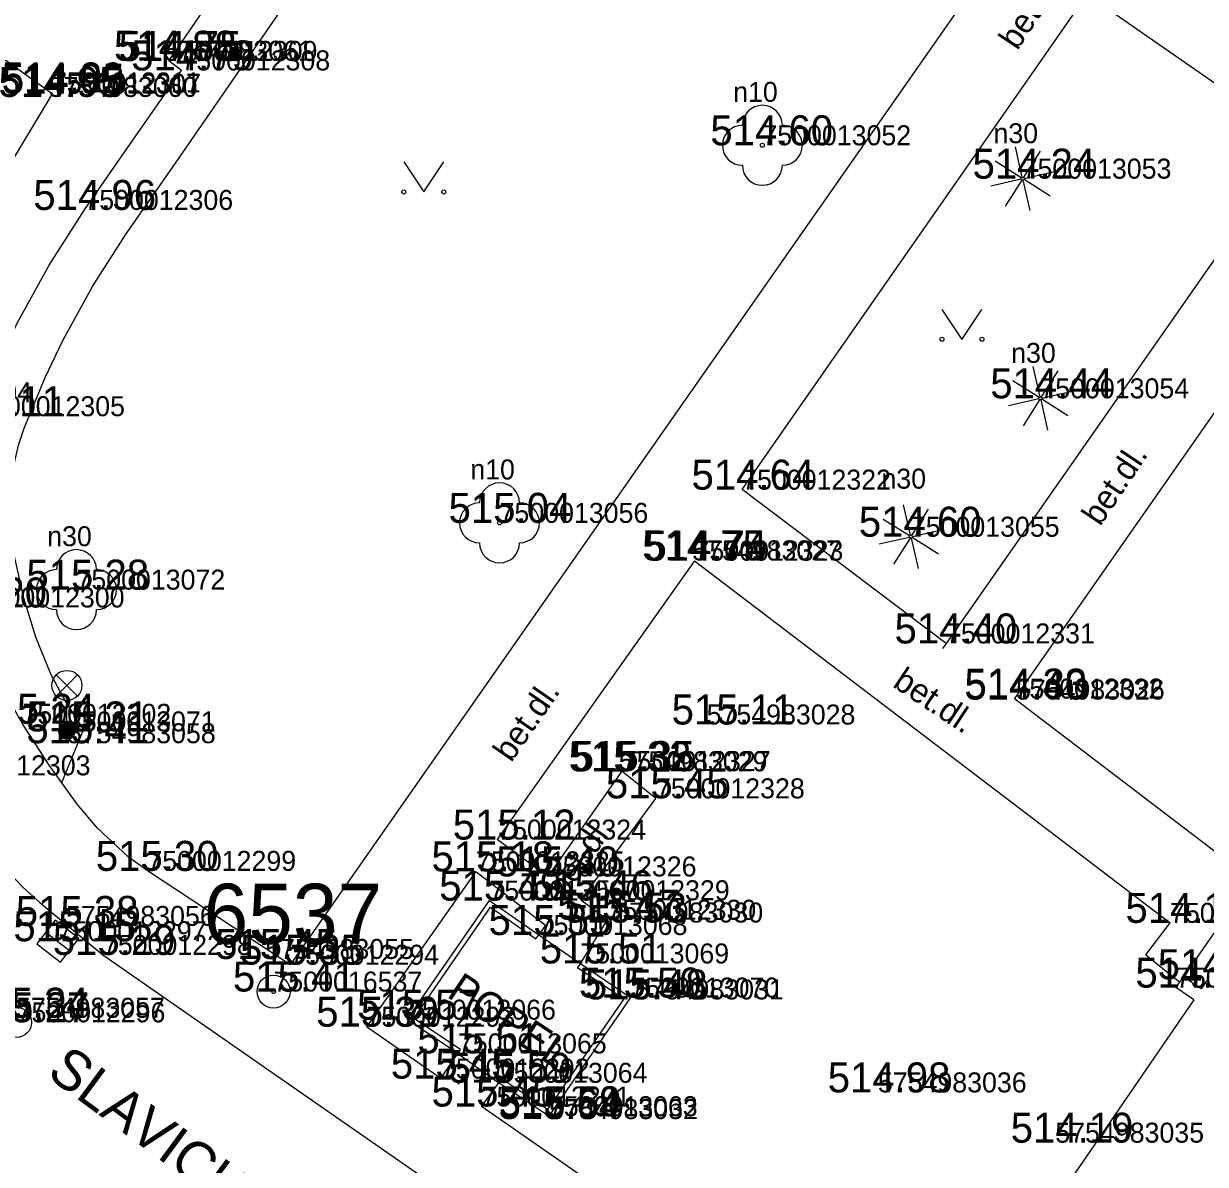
# Model space of a CAD drawing. Extents: x -669251 to -668549, y -1128351 to -1127698.
# Drawn here: x -668989.9 to -668960.36, y -1127949.91 to -1127921.39 of the extents above; entities that cross this region are included whole.
import ezdxf

# ---------------------------------------------------------------- set-up
doc = ezdxf.new("R2010")
doc.units = 0
for name, color, linetype in [('Vrstva 1', 7, 'Continuous'), ('Vrstva 10', 7, 'Continuous'), ('Vrstva 11', 7, 'Continuous'), ('Vrstva 2', 7, 'Continuous'), ('Vrstva 21', 7, 'Continuous'), ('Vrstva 22', 7, 'Continuous'), ('Vrstva 27', 7, 'Continuous'), ('Vrstva 3', 7, 'Continuous'), ('Vrstva 33', 7, 'Continuous'), ('Vrstva 36', 7, 'Continuous'), ('Vrstva 40', 7, 'Continuous'), ('Vrstva 42', 7, 'Continuous'), ('Vrstva 45', 7, 'Continuous'), ('Vrstva 47', 7, 'Continuous'), ('Vrstva 5', 7, 'Continuous'), ('Vrstva 63', 7, 'Continuous'), ('Vrstva 7', 7, 'Continuous')]:
    doc.layers.add(name, color=color, linetype=linetype)

msp = doc.modelspace()

# ---------------------------------------------------------------- linework, layer by layer
at = {"layer": 'Vrstva 1'}
for p, q in [((-668986.389, -1127922.318), (-668986.389, -1127922.318)), ((-668986.272, -1127922.324), (-668986.272, -1127922.324)), ((-668985.955, -1127922.56), (-668985.955, -1127922.56)), ((-668989.272, -1127923.223), (-668989.272, -1127923.223)), ((-668989.195, -1127923.112), (-668989.195, -1127923.112)), ((-668989.186, -1127923.144), (-668989.186, -1127923.144)), ((-668971.433, -1127924.432), (-668971.433, -1127924.432)), ((-668964.928, -1127925.266), (-668964.928, -1127925.266)), ((-668988.38, -1127926.048), (-668988.38, -1127926.048)), ((-668964.485, -1127930.757), (-668964.485, -1127930.757)), ((-668971.938, -1127933.04), (-668971.938, -1127933.04)), ((-668978.003, -1127933.87), (-668978.003, -1127933.87)), ((-668967.722, -1127934.216), (-668967.722, -1127934.216)), ((-668973.187, -1127934.808), (-668973.187, -1127934.808)), ((-668973.128, -1127934.815), (-668973.128, -1127934.815)), ((-668988.578, -1127935.539), (-668988.578, -1127935.539)), ((-668966.842, -1127936.884), (-668966.842, -1127936.884)), ((-668965.131, -1127938.263), (-668965.131, -1127938.263)), ((-668965.095, -1127938.287), (-668965.095, -1127938.287)), ((-668972.827, -1127938.91), (-668972.827, -1127938.91)), ((-668988.817, -1127939.083), (-668988.817, -1127939.083)), ((-668988.816, -1127939.378), (-668988.816, -1127939.378)), ((-668975.025, -1127940.08), (-668975.025, -1127940.08)), ((-668974.946, -1127940.076), (-668974.946, -1127940.076)), ((-668974.093, -1127940.756), (-668974.093, -1127940.756)), ((-668978.061, -1127941.786), (-668978.061, -1127941.786)), ((-668986.806, -1127942.569), (-668986.806, -1127942.569)), ((-668978.595, -1127942.582), (-668978.595, -1127942.582)), ((-668976.799, -1127942.708), (-668976.799, -1127942.708)), ((-668978.256, -1127943.312), (-668978.256, -1127943.312)), ((-668975.969, -1127943.304), (-668975.969, -1127943.304)), ((-668988.841, -1127943.945), (-668988.841, -1127943.945)), ((-668975.306, -1127943.791), (-668975.306, -1127943.791)), ((-668975.133, -1127943.861), (-668975.133, -1127943.861)), ((-668961.243, -1127943.869), (-668961.243, -1127943.869)), ((-668977.025, -1127944.171), (-668977.025, -1127944.171)), ((-668989.045, -1127944.328), (-668989.045, -1127944.328)), ((-668987.916, -1127944.67), (-668987.916, -1127944.67)), ((-668983.862, -1127944.771), (-668983.862, -1127944.771)), ((-668975.983, -1127944.883), (-668975.983, -1127944.883)), ((-668983.234, -1127944.915), (-668983.234, -1127944.915)), ((-668961.095, -1127945.487), (-668961.095, -1127945.487)), ((-668983.652, -1127945.585), (-668983.652, -1127945.585)), ((-668974.731, -1127945.736), (-668974.731, -1127945.736)), ((-668974.617, -1127945.782), (-668974.617, -1127945.782)), ((-668980.313, -1127946.288), (-668980.313, -1127946.288)), ((-668981.33, -1127946.465), (-668981.33, -1127946.465)), ((-668979.043, -1127947.132), (-668979.043, -1127947.132)), ((-668979.469, -1127947.761), (-668979.469, -1127947.761)), ((-668978.024, -1127947.866), (-668978.024, -1127947.866)), ((-668968.546, -1127948.107), (-668968.546, -1127948.107)), ((-668978.45, -1127948.459), (-668978.45, -1127948.459)), ((-668976.769, -1127948.703), (-668976.769, -1127948.703)), ((-668976.764, -1127948.773), (-668976.764, -1127948.773)), ((-668964.112, -1127949.363), (-668964.112, -1127949.363))]:
    msp.add_line(p, q, dxfattribs=at)
at = {"layer": 'Vrstva 10'}
for p, q in [((-668989.186, -1127923.144), (-669002.232, -1127913.78)), ((-668986.272, -1127922.324), (-668980.823, -1127914.376)), ((-668971.938, -1127933.04), (-668963.314, -1127920.66)), ((-668963.314, -1127920.66), (-668958.065, -1127924.311)), ((-668985.955, -1127922.56), (-668986.272, -1127922.324)), ((-668958.065, -1127924.311), (-668966.842, -1127936.884)), ((-668956.243, -1127925.532), (-668965.131, -1127938.263)), ((-668966.842, -1127936.884), (-668971.938, -1127933.04)), ((-668973.128, -1127934.815), (-668961.243, -1127943.869)), ((-668966.842, -1127936.884), (-668966.929, -1127937.008)), ((-668965.131, -1127938.263), (-668959.214, -1127942.776)), ((-668974.946, -1127940.076), (-668976.799, -1127942.708)), ((-668974.093, -1127940.756), (-668974.946, -1127940.076)), ((-668975.969, -1127943.304), (-668974.093, -1127940.756)), ((-668976.799, -1127942.708), (-668978.061, -1127941.786)), ((-668978.595, -1127942.582), (-668976.853, -1127943.925)), ((-668975.306, -1127943.791), (-668975.969, -1127943.304)), ((-668976.853, -1127943.925), (-668977.025, -1127944.171)), ((-668975.983, -1127944.883), (-668975.306, -1127943.791)), ((-668961.849, -1127944.664), (-668961.243, -1127943.869)), ((-668987.916, -1127944.67), (-668969.098, -1127957.738)), ((-668961.849, -1127944.664), (-668961.002, -1127945.351)), ((-668979.469, -1127947.761), (-668981.33, -1127946.465)), ((-668979.469, -1127947.761), (-668979.043, -1127947.132)), ((-668978.45, -1127948.459), (-668978.024, -1127947.866)), ((-668967.919, -1127955.77), (-668978.45, -1127948.459))]:
    msp.add_line(p, q, dxfattribs=at)
for points in [[(-668964.983, -1127918.797), (-668983.234, -1127944.915)], [(-668983.234, -1127944.915), (-668985.02, -1127943.742), (-668986.806, -1127942.569), (-668987.289, -1127942.216), (-668988.048, -1127941.504), (-668988.56, -1127940.905), (-668989.263, -1127939.928), (-668989.928, -1127938.893), (-668990.321, -1127938.191), (-668990.772, -1127937.107), (-668991.095, -1127935.985), (-668991.331, -1127934.796), (-668991.431, -1127933.882), (-668991.447, -1127933.195), (-668991.352, -1127932.18), (-668991.242, -1127931.685), (-668991.084, -1127931.204), (-668990.521, -1127929.853), (-668990.05, -1127928.864), (-668989.264, -1127927.426), (-668988.38, -1127926.048), (-668987.168, -1127924.304), (-668985.955, -1127922.56)], [(-668989.186, -1127923.144), (-668990.618, -1127925.523), (-668992.051, -1127927.902), (-668992.447, -1127928.61), (-668992.965, -1127929.712), (-668993.409, -1127930.855), (-668993.579, -1127931.418), (-668993.756, -1127932.433), (-668993.799, -1127933.208), (-668993.748, -1127934.374), (-668993.589, -1127935.518), (-668993.332, -1127936.717), (-668993.081, -1127937.604), (-668992.591, -1127938.908), (-668992.289, -1127939.549), (-668991.945, -1127940.181), (-668991.41, -1127941.067), (-668990.989, -1127941.7), (-668990.297, -1127942.581), (-668989.913, -1127942.985), (-668989.496, -1127943.36), (-668988.706, -1127944.015), (-668987.916, -1127944.67)], [(-668973.128, -1127934.815), (-668978.061, -1127941.786)], [(-668978.595, -1127942.582), (-668981.33, -1127946.465)]]:
    msp.add_lwpolyline(points, dxfattribs=at)
at = {"layer": 'Vrstva 11'}
for p, q in [((-668977.025, -1127944.171), (-668975.983, -1127944.883)), ((-668979.043, -1127947.132), (-668978.024, -1127947.866))]:
    msp.add_line(p, q, dxfattribs=at)
at = {"layer": 'Vrstva 21'}
for p, q in [((-668984.984, -1127923.265), (-668982.505, -1127919.664)), ((-668988.405, -1127939.023), (-668988.955, -1127940.372))]:
    msp.add_line(p, q, dxfattribs=at)
msp.add_lwpolyline([(-668988.405, -1127939.023), (-668988.648, -1127938.646), (-668988.887, -1127938.265), (-668989.212, -1127937.671), (-668989.593, -1127936.727), (-668989.894, -1127935.755), (-668990.129, -1127934.704), (-668990.218, -1127933.891), (-668990.226, -1127933.278), (-668990.129, -1127932.371), (-668990.027, -1127931.93), (-668989.885, -1127931.501), (-668989.357, -1127930.236), (-668988.916, -1127929.31), (-668988.18, -1127927.962), (-668987.352, -1127926.672), (-668986.161, -1127924.958), (-668984.984, -1127923.265)], dxfattribs=at)
at = {"layer": 'Vrstva 22'}
for p, q in [((-668964.936, -1127925.226), (-668965.108, -1127924.472)), ((-668964.494, -1127924.576), (-668964.908, -1127925.232)), ((-668964.962, -1127925.246), (-668965.618, -1127924.832)), ((-668964.888, -1127925.258), (-668964.134, -1127925.086)), ((-668965.722, -1127925.446), (-668964.968, -1127925.274)), ((-668964.948, -1127925.3), (-668965.362, -1127925.956)), ((-668964.92, -1127925.306), (-668964.748, -1127926.06)), ((-668964.238, -1127925.7), (-668964.894, -1127925.286)), ((-668964.493, -1127930.717), (-668964.665, -1127929.963)), ((-668964.051, -1127930.067), (-668964.465, -1127930.723)), ((-668964.519, -1127930.737), (-668965.175, -1127930.323)), ((-668964.445, -1127930.749), (-668963.691, -1127930.577)), ((-668965.279, -1127930.937), (-668964.525, -1127930.765)), ((-668964.505, -1127930.791), (-668964.919, -1127931.447)), ((-668964.477, -1127930.797), (-668964.305, -1127931.551)), ((-668963.795, -1127931.191), (-668964.451, -1127930.777)), ((-668967.73, -1127934.176), (-668967.902, -1127933.422)), ((-668967.288, -1127933.526), (-668967.702, -1127934.182)), ((-668967.756, -1127934.196), (-668968.412, -1127933.782)), ((-668968.516, -1127934.396), (-668967.762, -1127934.224)), ((-668967.742, -1127934.25), (-668968.156, -1127934.906)), ((-668967.714, -1127934.256), (-668967.542, -1127935.01)), ((-668967.032, -1127934.65), (-668967.688, -1127934.236)), ((-668967.682, -1127934.208), (-668966.928, -1127934.036))]:
    msp.add_line(p, q, dxfattribs=at)
for centre, radius in [((-668971.433, -1127924.432), 0.05), ((-668964.928, -1127925.266), 0.04), ((-668964.485, -1127930.757), 0.04), ((-668978.003, -1127933.87), 0.05), ((-668967.722, -1127934.216), 0.04), ((-668988.578, -1127935.539), 0.05)]:
    msp.add_circle(centre, radius, dxfattribs=at)
for centre, start, end in [((-668971.433, -1127923.932), 0, 180), ((-668971.933, -1127924.432), 90, 270), ((-668970.933, -1127924.432), 270, 90), ((-668971.433, -1127924.932), 180, 0), ((-668978.003, -1127933.37), 0, 180), ((-668978.503, -1127933.87), 90, 270), ((-668977.503, -1127933.87), 270, 90), ((-668988.578, -1127935.039), 0, 180), ((-668978.003, -1127934.37), 180, 0), ((-668989.078, -1127935.539), 90, 270), ((-668988.078, -1127935.539), 270, 90), ((-668988.578, -1127936.039), 180, 0)]:
    msp.add_arc(centre, 0.5, start, end, dxfattribs=at)
at = {"layer": 'Vrstva 27'}
msp.add_line((-668989.341, -1127944.097), (-668988.749, -1127944.559), dxfattribs=at)
msp.add_lwpolyline([(-668989.571, -1127944.392), (-668988.98, -1127944.854), (-668988.518, -1127944.263), (-668989.109, -1127943.801)], close=True, dxfattribs=at)
msp.add_circle((-668990.074, -1127946.355), 0.375, dxfattribs=at)
at = {"layer": 'Vrstva 33'}
for p, q in [((-668989.082, -1127937.668), (-668988.552, -1127938.198)), ((-668989.082, -1127938.198), (-668988.552, -1127937.668)), ((-668988.817, -1127939.083), (-668988.817, -1127938.308))]:
    msp.add_line(p, q, dxfattribs=at)
for centre, radius in [((-668988.817, -1127937.933), 0.375), ((-668988.817, -1127939.083), 0.2), ((-668988.817, -1127939.083), 0.18), ((-668988.817, -1127939.083), 0.16), ((-668988.817, -1127939.083), 0.14), ((-668988.817, -1127939.083), 0.12), ((-668988.817, -1127939.083), 0.1), ((-668988.817, -1127939.083), 0.08), ((-668988.817, -1127939.083), 0.06), ((-668988.817, -1127939.083), 0.04), ((-668988.817, -1127939.083), 0.02)]:
    msp.add_circle(centre, radius, dxfattribs=at)
at = {"layer": 'Vrstva 36'}
for p, q in [((-668980.397, -1127924.847), (-668979.897, -1127925.597)), ((-668979.897, -1127925.597), (-668979.397, -1127924.847)), ((-668966.946, -1127928.533), (-668966.446, -1127929.283)), ((-668966.446, -1127929.283), (-668965.946, -1127928.533))]:
    msp.add_line(p, q, dxfattribs=at)
for centre in [(-668980.397, -1127925.597), (-668979.397, -1127925.597), (-668966.945, -1127929.282), (-668965.945, -1127929.282)]:
    msp.add_circle(centre, 0.05, dxfattribs=at)
at = {"layer": 'Vrstva 5'}
for p, q in [((-668959.214, -1127942.776), (-668960.909, -1127945.215)), ((-668961.095, -1127945.487), (-668961.002, -1127945.351)), ((-668960.652, -1127945.791), (-668961.095, -1127945.487)), ((-668961.002, -1127945.351), (-668960.909, -1127945.215)), ((-668960.465, -1127945.518), (-668960.909, -1127945.215)), ((-668960.3, -1127945.277), (-668960.465, -1127945.518)), ((-668960.652, -1127945.791), (-668964.84, -1127951.907))]:
    msp.add_line(p, q, dxfattribs=at)
at = {"layer": 'Vrstva 63'}
for radius in [0.412, 0.412, 0.05, 0.05]:
    msp.add_circle((-668983.652, -1127945.585), radius, dxfattribs=at)
at = {"layer": 'Vrstva 7'}
for p, q in [((-668980.313, -1127946.288), (-668978.256, -1127943.312)), ((-668978.256, -1127943.312), (-668977.025, -1127944.171)), ((-668980.145, -1127946.256), (-668978.226, -1127943.479)), ((-668978.226, -1127943.479), (-668977.094, -1127944.269)), ((-668977.094, -1127944.269), (-668977.025, -1127944.171)), ((-668975.983, -1127944.883), (-668976.051, -1127944.982)), ((-668975.983, -1127944.883), (-668974.731, -1127945.736)), ((-668976.051, -1127944.982), (-668974.898, -1127945.767)), ((-668974.898, -1127945.767), (-668976.801, -1127948.537)), ((-668974.731, -1127945.736), (-668976.769, -1127948.703)), ((-668979.043, -1127947.132), (-668980.313, -1127946.288)), ((-668978.977, -1127947.032), (-668980.145, -1127946.256)), ((-668979.043, -1127947.132), (-668978.977, -1127947.032)), ((-668977.957, -1127947.766), (-668978.024, -1127947.866)), ((-668976.769, -1127948.703), (-668978.024, -1127947.866)), ((-668976.801, -1127948.537), (-668977.957, -1127947.766))]:
    msp.add_line(p, q, dxfattribs=at)

# ---------------------------------------------------------------- texts
at = {"layer": 'Vrstva 2'}
for s, p in [('5754983061', (-668986.389, -1127922.318)), ('7500012309', (-668986.272, -1127922.324)), ('7500012308', (-668985.955, -1127922.56)), ('5754983060', (-668989.272, -1127923.223)), ('7500012311', (-668989.195, -1127923.112)), ('7500012307', (-668989.186, -1127923.144)), ('7500013052', (-668971.433, -1127924.432)), ('7500013053', (-668964.928, -1127925.266)), ('7500012306', (-668988.38, -1127926.048)), ('7500012304', (-668993.409, -1127930.855)), ('7500013054', (-668964.485, -1127930.757)), ('7500012305', (-668991.084, -1127931.204)), ('7500012322', (-668971.938, -1127933.04)), ('7500013056', (-668978.003, -1127933.87)), ('7500013055', (-668967.722, -1127934.216)), ('5754983027', (-668973.187, -1127934.808)), ('7500012323', (-668973.128, -1127934.815)), ('7500013072', (-668988.578, -1127935.539)), ('7500012300', (-668991.095, -1127935.985)), ('7500012331', (-668966.842, -1127936.884)), ('7500012332', (-668965.131, -1127938.263)), ('5754983026', (-668965.095, -1127938.287)), ('7500012302', (-668989.928, -1127938.893)), ('5754983028', (-668972.827, -1127938.91)), ('7500013071', (-668988.817, -1127939.083)), ('5754983058', (-668988.816, -1127939.378)), ('5754983029', (-668975.025, -1127940.08)), ('7500012327', (-668974.946, -1127940.076)), ('7500012303', (-668991.945, -1127940.181)), ('7500012328', (-668974.093, -1127940.756)), ('7500012324', (-668978.061, -1127941.786)), ('7500012299', (-668986.806, -1127942.569)), ('7500012325', (-668978.595, -1127942.582)), ('7500012326', (-668976.799, -1127942.708)), ('7500013067', (-668978.256, -1127943.312)), ('7500012329', (-668975.969, -1127943.304)), ('7500012330', (-668975.306, -1127943.791)), ('5754983030', (-668975.133, -1127943.861)), ('7500012333', (-668961.243, -1127943.869)), ('5754983056', (-668988.841, -1127943.945)), ('7500013068', (-668977.025, -1127944.171)), ('7500012297', (-668989.045, -1127944.328)), ('7500012298', (-668987.916, -1127944.67)), ('5754983055', (-668983.862, -1127944.771)), ('7500012294', (-668983.234, -1127944.915)), ('7500013069', (-668975.983, -1127944.883)), ('7500016537', (-668983.652, -1127945.585)), ('7500013114', (-668961.095, -1127945.487)), ('7500013070', (-668974.731, -1127945.736)), ('5754983031', (-668974.617, -1127945.782)), ('5754983057', (-668990.088, -1127946.241)), ('7500013066', (-668980.313, -1127946.288)), ('7500012296', (-668990.074, -1127946.355)), ('7500012293', (-668981.33, -1127946.465)), ('7500013065', (-668979.043, -1127947.132)), ('7500012292', (-668979.469, -1127947.761)), ('7500013064', (-668978.024, -1127947.866)), ('5754983036', (-668968.546, -1127948.107)), ('7500012291', (-668978.45, -1127948.459)), ('5754983032', (-668976.764, -1127948.773)), ('7500013063', (-668976.769, -1127948.703)), ('5754983035', (-668964.112, -1127949.363))]:
    msp.add_text(s, height=0.5, dxfattribs=at).set_placement(p)
at = {"layer": 'Vrstva 3'}
for s, p in [('514.88 ', (-668987.641, -1127922.318)), ('514.75 ', (-668987.524, -1127922.324)), ('514.79 ', (-668987.21, -1127922.56)), ('514.95 ', (-668990.526, -1127923.223)), ('514.89 ', (-668990.45, -1127923.112)), ('514.95 ', (-668990.44, -1127923.144)), ('514.60 ', (-668972.734, -1127924.432)), ('514.24 ', (-668966.18, -1127925.266)), ('514.96 ', (-668989.656, -1127926.048)), ('514.44 ', (-668965.737, -1127930.757)), ('515.11 ', (-668991.958, -1127931.204)), ('514.64 ', (-668973.204, -1127933.04)), ('515.04 ', (-668979.277, -1127933.87)), ('514.60 ', (-668969.023, -1127934.216)), ('514.75 ', (-668974.439, -1127934.808)), ('514.74 ', (-668974.38, -1127934.815)), ('515.28 ', (-668989.83, -1127935.539)), ('515.20 ', (-668992.383, -1127935.985)), ('514.40 ', (-668968.13, -1127936.884)), ('514.33 ', (-668966.383, -1127938.263)), ('514.40 ', (-668966.383, -1127938.287)), ('515.24 ', (-668991.18, -1127938.893)), ('515.31 ', (-668989.832, -1127939.083)), ('515.11 ', (-668973.701, -1127938.91)), ('515.41 ', (-668989.831, -1127939.378)), ('515.32 ', (-668976.277, -1127940.08)), ('515.35 ', (-668976.198, -1127940.076)), ('515.45 ', (-668975.345, -1127940.756)), ('515.12 ', (-668979.171, -1127941.786)), ('515.30 ', (-668988.094, -1127942.569)), ('515.18 ', (-668979.705, -1127942.582)), ('515.40 ', (-668978.087, -1127942.708)), ('515.49 ', (-668979.511, -1127943.312)), ('515.46 ', (-668977.243, -1127943.304)), ('515.47 ', (-668976.558, -1127943.791)), ('515.53 ', (-668976.385, -1127943.861)), ('514.19 ', (-668962.357, -1127943.869)), ('515.38 ', (-668990.093, -1127943.945)), ('515.55 ', (-668978.277, -1127944.171)), ('515.15 ', (-668990.155, -1127944.328)), ('515.29 ', (-668989.171, -1127944.67)), ('515.45 ', (-668985.114, -1127944.771)), ('515.35 ', (-668984.486, -1127944.915)), ('515.51 ', (-668976.998, -1127944.883)), ('514.32 ', (-668961.552, -1127945.277)), ('515.41 ', (-668984.667, -1127945.585)), ('514.21 ', (-668962.11, -1127945.487)), ('515.50 ', (-668976.019, -1127945.736)), ('515.48 ', (-668975.869, -1127945.782)), ('515.34 ', (-668991.34, -1127946.241)), ('515.27 ', (-668991.326, -1127946.355)), ('515.39 ', (-668982.585, -1127946.465)), ('515.57 ', (-668981.565, -1127946.288)), ('515.51 ', (-668980.058, -1127947.132)), ('515.45 ', (-668980.721, -1127947.761)), ('515.59 ', (-668979.279, -1127947.866)), ('514.98 ', (-668969.8, -1127948.107)), ('515.45 ', (-668979.702, -1127948.459)), ('515.64 ', (-668978.03, -1127948.773)), ('515.59 ', (-668978.024, -1127948.703)), ('514.19 ', (-668965.226, -1127949.363))]:
    msp.add_text(s, height=0.75, dxfattribs=at).set_placement(p)
at = {"layer": 'Vrstva 40'}
for rotation, p in [(56.3192, (-668965.063, -1127922.078)), (56.3192, (-668962.99, -1127933.975)), (326.3192, (-668968.203, -1127937.947)), (55.3479, (-668977.711, -1127939.878)), (55.3479, (-668976.379, -1127943.286))]:
    msp.add_text('bet.dl.', height=0.6, rotation=rotation, dxfattribs=at).set_placement(p)
at = {"layer": 'Vrstva 42'}
msp.add_text('POPEL.', height=0.75, rotation=326.3933, dxfattribs=at).set_placement((-668979.348, -1127945.701))
at = {"layer": 'Vrstva 45'}
msp.add_text('SLAVICKOVA', height=1, rotation=323.6092, dxfattribs=at).set_placement((-668989.351, -1127947.689))
at = {"layer": 'Vrstva 47'}
for s, height, p in [('n10', 0.499, (-668972.163, -1127923.346)), ('n30', 0.5, (-668965.658, -1127924.38)), ('n30', 0.5, (-668965.215, -1127929.871)), ('n10', 0.499, (-668978.733, -1127932.784)), ('n30', 0.5, (-668968.458, -1127933.015)), ('n30', 0.499, (-668989.308, -1127934.453))]:
    msp.add_text(s, height=height, dxfattribs=at).set_placement(p)
at = {"layer": 'Vrstva 63'}
msp.add_text('6537', height=1.5, dxfattribs=at).set_placement((-668985.4, -1127944.391))
msp.add_text('6537', height=1.5, dxfattribs=at).set_placement((-668985.4, -1127944.391))

doc.saveas('drawing.dxf')
